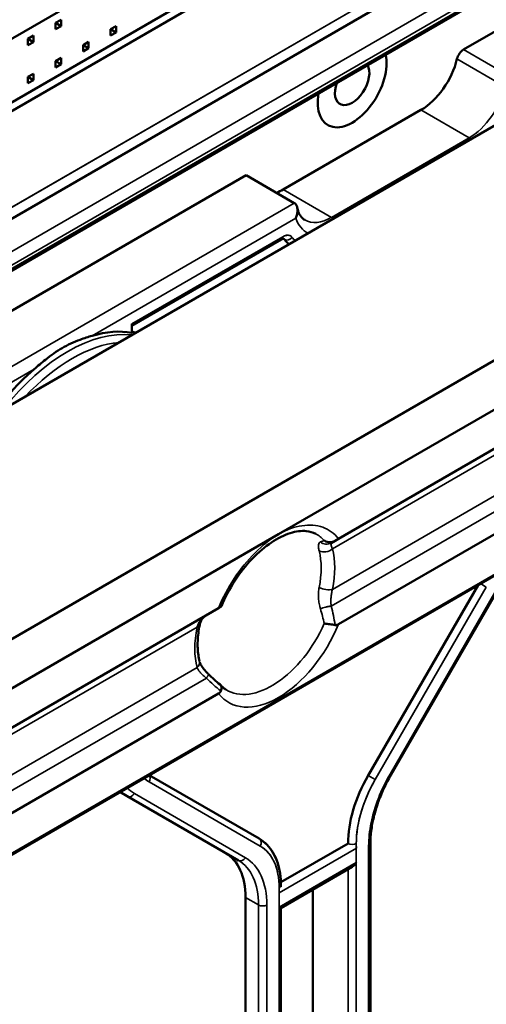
# Model space of a CAD drawing. Header units: millimetres. Extents: x 0 to 14369, y -869 to 2970.
# Tile 554 of 656: x 3801 to 3825, y 1322 to 1372. Entities that reach past the tile are written whole.
import ezdxf

# ---------------------------------------------------------------- set-up
doc = ezdxf.new("R2010")
doc.units = ezdxf.units.MM
doc.header["$LTSCALE"] = 10
doc.layers.add('Sichtbar (ISO)', color=7, linetype='Continuous', lineweight=50)
doc.layers.add('Sichtbar schmal (ISO)', color=7, linetype='Continuous', lineweight=35)

msp = doc.modelspace()

# ---------------------------------------------------------------- linework, layer by layer
at = {"layer": 'Sichtbar (ISO)'}
for p, q in [((3821.98, 1383.53), (3776.725, 1357.402)), ((3849.568, 1380.679), (3769.867, 1334.664)), ((3776.725, 1354.136), (3821.98, 1380.264)), ((3821.308, 1379.427), (3772.536, 1351.269)), ((3772.536, 1351.269), (3821.308, 1379.427)), ((3775.515, 1347.467), (3826.089, 1376.666)), ((3826.089, 1376.666), (3775.515, 1347.467)), ((3827.404, 1374.755), (3776.904, 1345.599)), ((3827.404, 1374.755), (3776.904, 1345.599)), ((3859.659, 1374.465), (3779.6, 1328.242)), ((3814.201, 1345.689), (3860.677, 1372.522)), ((3803.029, 1372.097), (3802.746, 1371.934)), ((3802.746, 1371.934), (3802.746, 1371.607)), ((3803.029, 1371.771), (3802.746, 1371.934)), ((3802.746, 1371.607), (3803.029, 1371.771)), ((3803.029, 1371.771), (3803.029, 1372.097)), ((3805.858, 1371.774), (3805.575, 1371.611)), ((3805.858, 1371.448), (3805.858, 1371.774)), ((3817.28, 1345.453), (3863.578, 1372.183)), ((3801.615, 1371.281), (3801.332, 1371.118)), ((3801.615, 1370.954), (3801.615, 1371.281)), ((3805.575, 1371.611), (3805.575, 1371.285)), ((3805.858, 1371.448), (3805.575, 1371.611)), ((3805.575, 1371.285), (3805.858, 1371.448)), ((3825.586, 1371.65), (3823.707, 1370.565)), ((3823.707, 1370.565), (3825.586, 1371.65)), ((3801.332, 1371.118), (3801.332, 1370.791)), ((3801.615, 1370.954), (3801.332, 1371.118)), ((3801.332, 1370.791), (3801.615, 1370.954)), ((3804.443, 1370.958), (3804.16, 1370.795)), ((3804.16, 1370.795), (3804.16, 1370.468)), ((3804.443, 1370.631), (3804.16, 1370.795)), ((3804.443, 1370.631), (3804.443, 1370.958)), ((3804.16, 1370.468), (3804.443, 1370.631)), ((3803.029, 1370.141), (3802.746, 1369.978)), ((3802.746, 1369.978), (3802.746, 1369.652)), ((3803.029, 1369.815), (3802.746, 1369.978)), ((3802.746, 1369.652), (3803.029, 1369.815)), ((3803.029, 1369.815), (3803.029, 1370.141)), ((3801.615, 1369.325), (3801.332, 1369.162)), ((3801.332, 1369.162), (3801.332, 1368.835)), ((3801.615, 1368.998), (3801.332, 1369.162)), ((3801.615, 1368.998), (3801.615, 1369.325)), ((3801.332, 1368.835), (3801.615, 1368.998)), ((3863.578, 1367.794), (3817.28, 1341.064)), ((3814.449, 1363.383), (3821.52, 1367.466)), ((3821.52, 1367.466), (3814.449, 1363.383)), ((3788.351, 1350.153), (3812.537, 1364.116)), ((3812.537, 1364.116), (3788.351, 1350.153)), ((3812.537, 1364.116), (3815.012, 1362.687)), ((3815.012, 1362.687), (3812.537, 1364.116)), ((3860.674, 1364.031), (3786.09, 1320.97)), ((3859.594, 1363.366), (3786.115, 1320.943)), ((3806.671, 1356.382), (3814.359, 1360.821)), ((3806.671, 1356.382), (3814.359, 1360.821)), ((3806.671, 1356.484), (3806.671, 1356.021)), ((3806.671, 1356.021), (3806.671, 1356.484)), ((3781.082, 1326.567), (3814.201, 1345.689)), ((3817.107, 1345.353), (3817.28, 1345.453)), ((3816.906, 1345.236), (3817.107, 1345.353)), ((3824.451, 1343.076), (3818.808, 1333.301)), ((3819.978, 1333.343), (3825.685, 1343.228)), ((3819.978, 1333.343), (3825.685, 1343.228)), ((3782.265, 1325.237), (3811.122, 1341.897)), ((3811.122, 1341.897), (3811.24, 1341.965)), ((3811.231, 1342.151), (3811.231, 1342.151)), ((3810.279, 1338.487), (3810.279, 1338.486)), ((3810.52, 1338.333), (3810.52, 1338.333)), ((3811.122, 1337.508), (3784.856, 1322.343)), ((3813.201, 1330.064), (3807.558, 1333.323)), ((3813.201, 1330.064), (3807.558, 1333.323)), ((3806.058, 1332.457), (3806.433, 1332.24)), ((3806.433, 1332.24), (3806.058, 1332.457)), ((3806.433, 1332.24), (3812.141, 1328.945)), ((3812.141, 1328.945), (3806.433, 1332.24)), ((3817.772, 1329.817), (3814.321, 1327.824)), ((3818.921, 1305.111), (3818.921, 1329.799)), ((3818.921, 1305.111), (3818.921, 1329.799)), ((3814.325, 1326.5), (3817.984, 1328.613)), ((3814.325, 1327.581), (3814.325, 1327.653)), ((3815.969, 1327.449), (3815.969, 1306.38)), ((3815.969, 1306.38), (3815.969, 1327.449)), ((3812.504, 1302.355), (3812.504, 1327.044)), ((3812.504, 1327.044), (3812.504, 1302.355)), ((3814.237, 1326.551), (3814.325, 1326.5)), ((3814.325, 1301.95), (3814.325, 1326.5)), ((3814.325, 1301.95), (3814.325, 1326.5))]:
    msp.add_line(p, q, dxfattribs=at)
for centre, major_axis, start_param, end_param in [((3817.984, 1368.854), (-1.25, -2.165), 5.26872, 8.868447), ((3817.984, 1368.854), (-1.25, -2.165), 5.26872, 8.868447), ((3817.984, 1368.854), (-1.25, -2.165), 5.26872, 8.868447), ((3823.707, 1370.157), (0.25, 0.433), 0.785398, 2.043428), ((3823.707, 1370.157), (-0.25, -0.433), 3.926991, 5.18502), ((3817.984, 1368.854), (-0.625, -1.083), 5.026382, 9.110785), ((3821.52, 1369.711), (1.375, 2.382), 3.926991, 5.18502), ((3821.52, 1369.711), (-1.375, -2.382), 0.785398, 2.043428), ((3814.449, 1365.628), (1.375, 2.382), 3.744156, 3.926991), ((3814.449, 1365.628), (-1.375, -2.382), 0.602563, 0.785398), ((3814.209, 1360.428), (0.25, 0.433), 6.052049, 6.26469), ((3817.065, 1364.118), (-2.125, -3.681), 6.052049, 6.186177), ((3803.135, 1347.87), (4.5, 7.794), 0.196367, 0.549149), ((3803.135, 1347.87), (4.5, 7.794), 0.196367, 0.549148), ((3802.923, 1347.992), (4.5, 7.794), 0.114612, 0.155715), ((3803.135, 1347.87), (4.5, 7.794), 1.021649, 1.249007), ((3803.135, 1347.87), (-4.5, -7.794), 4.163242, 4.3906), ((3821.308, 1331.858), (-2.5, -4.33), 4.712389, 5.497787), ((3808.969, 1325.002), (2.5, 4.33), 5.497787, 6.283185), ((3808.969, 1325.002), (2.5, 4.33), 5.497787, 6.283185), ((3817.984, 1328.959), (-0.212, -0.367), 0.785398, 1.570796)]:
    msp.add_ellipse(centre, major_axis=major_axis, ratio=0.57735, start_param=start_param, end_param=end_param, dxfattribs=at)
for points, knots in [([(3815.012, 1362.687), (3815.039, 1362.671), (3815.064, 1362.651), (3815.115, 1362.589), (3815.137, 1362.546), (3815.172, 1362.44), (3815.18, 1362.375), (3815.18, 1362.244), (3815.172, 1362.178), (3815.143, 1362.047), (3815.12, 1361.982), (3815.092, 1361.919), (3815.091, 1361.918), (3815.091, 1361.917)], [0.09341858, 0.09341858, 0.09341858, 0.09341858, 0.10621496, 0.10621496, 0.12403636, 0.12403636, 0.14611715, 0.14611715, 0.16768171, 0.16768171, 0.18977528, 0.18977528, 0.19019595, 0.19019595, 0.19019595, 0.19019595]), ([(3815.091, 1361.917), (3815.091, 1361.918), (3815.092, 1361.919), (3815.12, 1361.982), (3815.143, 1362.047), (3815.172, 1362.178), (3815.18, 1362.244), (3815.18, 1362.375), (3815.172, 1362.44), (3815.137, 1362.546), (3815.115, 1362.589), (3815.064, 1362.651), (3815.039, 1362.671), (3815.012, 1362.687)], [-0.19019585, -0.19019585, -0.19019585, -0.19019585, -0.18977528, -0.18977528, -0.16768171, -0.16768171, -0.14611715, -0.14611715, -0.12403636, -0.12403636, -0.10621496, -0.10621496, -0.09341858, -0.09341858, -0.09341858, -0.09341858]), ([(3815.167, 1362.445), (3815.181, 1362.377), (3815.199, 1362.314), (3815.239, 1362.2), (3815.262, 1362.148), (3815.312, 1362.056), (3815.338, 1362.015), (3815.394, 1361.944), (3815.423, 1361.913), (3815.484, 1361.86), (3815.515, 1361.837), (3815.549, 1361.818)], [3.3545763, 3.3545763, 3.3545763, 3.3545763, 3.4690592, 3.4690592, 3.5835421, 3.5835421, 3.698025, 3.698025, 3.8125079, 3.8125079, 3.9269908, 3.9269908, 3.9269908, 3.9269908]), ([(3815.167, 1362.445), (3815.181, 1362.377), (3815.199, 1362.314), (3815.239, 1362.2), (3815.262, 1362.148), (3815.312, 1362.056), (3815.338, 1362.015), (3815.394, 1361.944), (3815.423, 1361.913), (3815.484, 1361.86), (3815.515, 1361.837), (3815.549, 1361.818)], [3.3545763, 3.3545763, 3.3545763, 3.3545763, 3.4690592, 3.4690592, 3.5835421, 3.5835421, 3.698025, 3.698025, 3.8125079, 3.8125079, 3.9269908, 3.9269908, 3.9269908, 3.9269908]), ([(3814.466, 1360.858), (3814.466, 1360.858), (3814.465, 1360.858), (3814.459, 1360.858), (3814.453, 1360.858), (3814.434, 1360.854), (3814.422, 1360.851), (3814.394, 1360.839), (3814.377, 1360.832), (3814.359, 1360.821)], [0.9888978, 0.9888978, 0.9888978, 0.9888978, 1.0995574, 1.0995574, 1.2566371, 1.2566371, 1.4137167, 1.4137167, 1.5707963, 1.5707963, 1.5707963, 1.5707963]), ([(3814.466, 1360.858), (3814.466, 1360.858), (3814.465, 1360.858), (3814.459, 1360.858), (3814.453, 1360.858), (3814.434, 1360.854), (3814.422, 1360.851), (3814.394, 1360.839), (3814.377, 1360.832), (3814.359, 1360.821)], [0.9888978, 0.9888978, 0.9888978, 0.9888978, 1.0995574, 1.0995574, 1.2566371, 1.2566371, 1.4137167, 1.4137167, 1.5707963, 1.5707963, 1.5707963, 1.5707963]), ([(3804.625, 1355.874), (3804.432, 1355.816), (3804.22, 1355.749), (3803.688, 1355.553), (3803.368, 1355.407), (3802.808, 1355.084), (3802.515, 1354.876), (3802.032, 1354.487), (3801.839, 1354.319), (3801.646, 1354.154)], [-1.3008066, -1.3008066, -1.3008066, -1.3008066, -1.2205407, -1.2205407, -1.1016547, -1.1016547, -0.9827686, -0.9827686, -0.9025009, -0.9025009, -0.9025009, -0.9025009]), ([(3804.625, 1355.874), (3804.432, 1355.816), (3804.22, 1355.749), (3803.688, 1355.553), (3803.368, 1355.407), (3802.808, 1355.084), (3802.515, 1354.876), (3802.032, 1354.487), (3801.839, 1354.319), (3801.646, 1354.154)], [-1.3008075, -1.3008075, -1.3008075, -1.3008075, -1.2205407, -1.2205407, -1.1016547, -1.1016547, -0.9827686, -0.9827686, -0.9025009, -0.9025009, -0.9025009, -0.9025009]), ([(3811.266, 1341.994), (3811.454, 1342.441), (3811.689, 1342.883), (3812.227, 1343.709), (3812.531, 1344.093), (3813.171, 1344.761), (3813.507, 1345.046), (3814.17, 1345.49), (3814.497, 1345.649), (3815.105, 1345.841), (3815.384, 1345.872), (3815.807, 1345.831), (3815.968, 1345.783), (3816.111, 1345.708)], [3.713309, 3.713309, 3.713309, 3.713309, 4.020343, 4.020343, 4.327851, 4.327851, 4.633446, 4.633446, 4.935733, 4.935733, 5.240814, 5.240814, 5.473092, 5.473092, 5.473092, 5.473092]), ([(3817.107, 1345.353), (3817.067, 1345.329), (3817.024, 1345.312), (3816.931, 1345.288), (3816.882, 1345.282), (3816.788, 1345.283), (3816.742, 1345.29), (3816.655, 1345.313), (3816.614, 1345.33), (3816.568, 1345.355), (3816.56, 1345.36), (3816.552, 1345.365)], [0.000001, 0.000001, 0.000001, 0.000001, 0.01393941, 0.01393941, 0.02866991, 0.02866991, 0.04258257, 0.04258257, 0.05626579, 0.05626579, 0.05900962, 0.05900962, 0.05900962, 0.05900962]), ([(3810.497, 1341.536), (3810.486, 1341.53), (3810.477, 1341.525), (3810.454, 1341.509), (3810.44, 1341.5), (3810.389, 1341.46), (3810.351, 1341.424), (3810.248, 1341.305), (3810.194, 1341.206), (3810.155, 1341.068), (3810.15, 1341.047), (3810.146, 1341.026)], [0, 0, 0, 0, 0.00548813, 0.00548813, 0.01289336, 0.01289336, 0.03516371, 0.03516371, 0.08196535, 0.08196535, 0.09010541, 0.09010541, 0.09010541, 0.09010541]), ([(3810.146, 1339.169), (3810.12, 1339.269), (3810.099, 1339.374), (3810.068, 1339.596), (3810.057, 1339.712), (3810.046, 1339.954), (3810.046, 1340.08), (3810.057, 1340.339), (3810.068, 1340.473), (3810.102, 1340.746), (3810.124, 1340.885), (3810.152, 1341.027)], [2.8883142, 2.8883142, 2.8883142, 2.8883142, 2.9896256, 2.9896256, 3.090937, 3.090937, 3.1922484, 3.1922484, 3.2935597, 3.2935597, 3.3948711, 3.3948711, 3.3948711, 3.3948711]), ([(3816.552, 1341.099), (3816.56, 1341.098), (3816.568, 1341.098), (3816.614, 1341.093), (3816.655, 1341.088), (3816.742, 1341.078), (3816.787, 1341.073), (3816.882, 1341.061), (3816.931, 1341.054), (3817.023, 1341.041), (3817.067, 1341.035), (3817.107, 1341.028)], [-0.00273807, -0.00273807, -0.00273807, -0.00273807, 0, 0, 0.01360902, 0.01360902, 0.02744703, 0.02744703, 0.04219379, 0.04219379, 0.05614685, 0.05614685, 0.05614685, 0.05614685]), ([(3817.107, 1341.028), (3817.111, 1341.028), (3817.115, 1341.027), (3817.144, 1341.024), (3817.174, 1341.026), (3817.225, 1341.037), (3817.256, 1341.05), (3817.28, 1341.064)], [0.25693104, 0.25693104, 0.25693104, 0.25693104, 0.25826393, 0.25826393, 0.26705344, 0.26705344, 0.27728724, 0.27728724, 0.27728724, 0.27728724]), ([(3810.153, 1339.128), (3810.16, 1339.108), (3810.169, 1339.085), (3810.206, 1339.004), (3810.241, 1338.941), (3810.335, 1338.802), (3810.397, 1338.724), (3810.507, 1338.603), (3810.551, 1338.558), (3810.596, 1338.514)], [0.00978916, 0.00978916, 0.00978916, 0.00978916, 0.02209123, 0.02209123, 0.05105219, 0.05105219, 0.08405937, 0.08405937, 0.10338405, 0.10338405, 0.10338405, 0.10338405]), ([(3811.201, 1337.969), (3811.212, 1337.96), (3811.222, 1337.949), (3811.247, 1337.915), (3811.259, 1337.889), (3811.273, 1337.828), (3811.274, 1337.794), (3811.266, 1337.72), (3811.255, 1337.681), (3811.24, 1337.641)], [-0.05186224, -0.05186224, -0.05186224, -0.05186224, -0.04410966, -0.04410966, -0.02950708, -0.02950708, -0.01474427, -0.01474427, -0.000001, -0.000001, -0.000001, -0.000001]), ([(3811.495, 1337.713), (3811.475, 1337.726), (3811.456, 1337.739), (3811.418, 1337.766), (3811.399, 1337.781), (3811.362, 1337.811), (3811.343, 1337.827), (3811.308, 1337.859), (3811.29, 1337.876), (3811.255, 1337.912), (3811.238, 1337.93), (3811.222, 1337.949)], [2.3808897, 2.3808897, 2.3808897, 2.3808897, 2.4145821, 2.4145821, 2.4482744, 2.4482744, 2.4819668, 2.4819668, 2.5156591, 2.5156591, 2.5493515, 2.5493515, 2.5493515, 2.5493515]), ([(3811.24, 1337.641), (3811.238, 1337.637), (3811.237, 1337.633), (3811.225, 1337.607), (3811.208, 1337.582), (3811.173, 1337.543), (3811.147, 1337.522), (3811.122, 1337.508)], [0.25693104, 0.25693104, 0.25693104, 0.25693104, 0.25826393, 0.25826393, 0.26705344, 0.26705344, 0.27728724, 0.27728724, 0.27728724, 0.27728724]), ([(3819.978, 1333.343), (3819.844, 1333.11), (3819.72, 1332.872), (3819.497, 1332.389), (3819.398, 1332.144), (3819.226, 1331.656), (3819.154, 1331.412), (3819.038, 1330.931), (3818.994, 1330.695), (3818.935, 1330.235), (3818.921, 1330.012), (3818.921, 1329.799)], [2.3561945, 2.3561945, 2.3561945, 2.3561945, 2.5132741, 2.5132741, 2.6703538, 2.6703538, 2.8274334, 2.8274334, 2.984513, 2.984513, 3.1415927, 3.1415927, 3.1415927, 3.1415927]), ([(3819.978, 1333.343), (3819.844, 1333.11), (3819.72, 1332.872), (3819.497, 1332.389), (3819.398, 1332.144), (3819.226, 1331.656), (3819.154, 1331.412), (3819.038, 1330.931), (3818.994, 1330.695), (3818.935, 1330.235), (3818.921, 1330.012), (3818.921, 1329.799)], [2.3561945, 2.3561945, 2.3561945, 2.3561945, 2.5132741, 2.5132741, 2.6703538, 2.6703538, 2.8274334, 2.8274334, 2.984513, 2.984513, 3.1415927, 3.1415927, 3.1415927, 3.1415927]), ([(3813.201, 1330.064), (3813.348, 1329.98), (3813.483, 1329.875), (3813.724, 1329.631), (3813.83, 1329.492), (3814.011, 1329.186), (3814.086, 1329.019), (3814.206, 1328.662), (3814.251, 1328.472), (3814.31, 1328.075), (3814.325, 1327.867), (3814.325, 1327.653)], [5.4977871, 5.4977871, 5.4977871, 5.4977871, 5.6548668, 5.6548668, 5.8119464, 5.8119464, 5.969026, 5.969026, 6.1261057, 6.1261057, 6.2831853, 6.2831853, 6.2831853, 6.2831853]), ([(3813.201, 1330.064), (3813.351, 1329.978), (3813.489, 1329.87), (3813.734, 1329.619), (3813.842, 1329.475), (3814.024, 1329.159), (3814.1, 1328.987), (3814.218, 1328.619), (3814.261, 1328.423), (3814.313, 1328.036), (3814.325, 1327.847), (3814.325, 1327.653)], [5.4977871, 5.4977871, 5.4977871, 5.4977871, 5.6585239, 5.6585239, 5.8192606, 5.8192606, 5.9799973, 5.9799973, 6.1407341, 6.1407341, 6.2831853, 6.2831853, 6.2831853, 6.2831853])]:
    msp.add_open_spline(points, degree=3, knots=knots, dxfattribs=at)
for points in [[(3811.266, 1341.994), (3811.261, 1341.982), (3811.252, 1341.972), (3811.24, 1341.965)], [(3810.599, 1338.512), (3810.598, 1338.513), (3810.598, 1338.514), (3810.597, 1338.515)], [(3810.6, 1338.513), (3810.794, 1338.321), (3810.994, 1338.139), (3811.201, 1337.969)]]:
    msp.add_open_spline(points, degree=3, dxfattribs=at)
at = {"layer": 'Sichtbar schmal (ISO)'}
for p, q in [((3775.027, 1347.767), (3825.586, 1376.958)), ((3825.586, 1376.958), (3775.027, 1347.767)), ((3827.242, 1375.646), (3776.666, 1346.446)), ((3776.666, 1346.446), (3827.242, 1375.646)), ((3776.928, 1345.9), (3827.504, 1375.1)), ((3827.505, 1375.1), (3776.928, 1345.9)), ((3776.966, 1345.737), (3827.466, 1374.893)), ((3827.466, 1374.893), (3796.643, 1357.097)), ((3816.973, 1344.937), (3862.84, 1371.418)), ((3826.181, 1369.136), (3823.707, 1370.565)), ((3823.707, 1370.565), (3826.181, 1369.136)), ((3823.37, 1370.088), (3825.845, 1368.659)), ((3825.845, 1368.659), (3823.37, 1370.088)), ((3862.84, 1369.339), (3816.973, 1342.858)), ((3816.906, 1342.002), (3863.047, 1368.642)), ((3821.52, 1367.466), (3823.995, 1366.037)), ((3823.995, 1366.037), (3821.52, 1367.466)), ((3823.995, 1366.037), (3816.924, 1361.954)), ((3816.924, 1361.954), (3823.995, 1366.037)), ((3816.924, 1361.954), (3814.449, 1363.383)), ((3814.449, 1363.383), (3816.924, 1361.954)), ((3815.012, 1362.687), (3790.826, 1348.724)), ((3790.826, 1348.724), (3815.012, 1362.687)), ((3804.625, 1355.874), (3815.091, 1361.917)), ((3815.091, 1361.917), (3804.625, 1355.874)), ((3814.421, 1360.959), (3806.671, 1356.484)), ((3806.671, 1356.484), (3814.421, 1360.959)), ((3791.18, 1348.111), (3801.646, 1354.154)), ((3801.646, 1354.154), (3791.18, 1348.111)), ((3824.451, 1343.076), (3818.808, 1333.301)), ((3824.877, 1342.977), (3819.17, 1333.092)), ((3819.17, 1333.092), (3824.877, 1342.977)), ((3819.931, 1333.37), (3825.638, 1343.255)), ((3825.638, 1343.255), (3819.931, 1333.37)), ((3824.877, 1342.977), (3824.578, 1343.15)), ((3824.578, 1343.15), (3824.877, 1342.977)), ((3782.465, 1325.014), (3810.015, 1340.92)), ((3810.015, 1338.841), (3783.691, 1323.642)), ((3784.173, 1323.104), (3810.497, 1338.302)), ((3818.808, 1333.301), (3819.17, 1333.092)), ((3819.17, 1333.092), (3818.808, 1333.301)), ((3819.931, 1333.37), (3819.978, 1333.343)), ((3819.978, 1333.343), (3819.931, 1333.37)), ((3813.263, 1329.682), (3807.556, 1332.977)), ((3807.556, 1332.977), (3813.263, 1329.682)), ((3806.796, 1332.377), (3812.503, 1329.082)), ((3812.503, 1329.082), (3806.796, 1332.377)), ((3818.197, 1304.114), (3818.197, 1329.817)), ((3818.203, 1329.576), (3814.23, 1327.282)), ((3818.833, 1329.677), (3818.833, 1304.989)), ((3818.833, 1304.989), (3818.833, 1329.677)), ((3814.237, 1326.551), (3818.197, 1328.837)), ((3818.197, 1328.837), (3818.197, 1304.114)), ((3817.772, 1328.49), (3817.772, 1304.114)), ((3817.772, 1304.114), (3817.772, 1328.49)), ((3814.237, 1327.53), (3814.237, 1301.828)), ((3812.504, 1327.044), (3813.176, 1326.656)), ((3813.176, 1326.656), (3812.504, 1327.044)), ((3813.176, 1326.656), (3813.176, 1301.968)), ((3813.176, 1301.968), (3813.176, 1326.656)), ((3813.6, 1301.968), (3813.6, 1326.656)), ((3813.6, 1326.656), (3813.6, 1301.968)), ((3814.237, 1301.828), (3814.237, 1326.551))]:
    msp.add_line(p, q, dxfattribs=at)
for centre, major_axis, ratio, start_param, end_param in [((3823.995, 1368.282), (-1.375, -2.382), 0.57735, 0.785398, 2.043428), ((3823.995, 1368.282), (1.375, 2.382), 0.57735, 3.926991, 5.18502), ((3823.995, 1365.628), (0.25, -0.433), 0.57735, 2.088602, 2.356194), ((3823.995, 1365.628), (-0.25, 0.433), 0.57735, 5.230194, 5.497787), ((3817.277, 1363.995), (-1.625, -2.815), 0.57735, 5.810554, 6.328573), ((3817.277, 1363.995), (-1.625, -2.815), 0.57735, 5.810554, 6.328573), ((3816.924, 1364.2), (-1.375, -2.382), 0.57735, 0, 0.785398), ((3816.924, 1364.2), (-1.375, -2.382), 0.57735, 0, 0.785398), ((3816.924, 1361.546), (-0.25, 0.433), 0.57735, 5.230194, 5.497787), ((3816.924, 1361.546), (0.25, -0.433), 0.57735, 2.088602, 2.356194), ((3814.209, 1361.081), (0.15, -0.26), 0.57735, 0, 0.785398), ((3814.209, 1361.081), (0.15, -0.26), 0.57735, 0, 0.785398), ((3814.209, 1360.428), (0.25, 0.433), 0.57735, 6.052049, 6.26469), ((3814.69, 1361.049), (-0.237, -0.184), 0.794783, 0.313303, 1.884096), ((3814.69, 1361.049), (-0.237, -0.184), 0.794783, 0.313303, 1.884097), ((3817.065, 1364.118), (-2.125, -3.681), 0.57735, 6.052049, 6.186177), ((3817.277, 1363.995), (-1.975, -3.421), 0.57735, 6.052049, 6.150816), ((3803.383, 1347.727), (4.5, 7.794), 0.57735, 0.241225, 1.329572), ((3803.383, 1347.727), (4.5, 7.794), 0.57735, 0.241225, 1.329572), ((3803.595, 1347.604), (4.35, 7.534), 0.57735, 0.381511, 1.189286), ((3803.595, 1347.604), (4.35, 7.534), 0.57735, 0.381511, 1.189286), ((3813.86, 1341.678), (2.309, 3.999), 0.57735, 6.099094, 6.307881), ((3816.619, 1345.15), (-0.493, -0.127), 0.703601, 0.673956, 2.176519), ((3813.044, 1343.52), (3.674, 1.868), 0.047477, 0.277929, 0.425249), ((3813.494, 1341.889), (-2.541, -4.401), 0.57735, 2.102916, 2.609473), ((3813.153, 1342.086), (2.291, 3.968), 0.57735, 5.244509, 5.751066), ((3816.619, 1343.067), (0.499, -0.099), 0.414263, 4.076805, 5.579368), ((3813.366, 1342.48), (2.514, -5.445), 0.530337, 1.068752, 1.245338), ((3813.044, 1342.34), (-2.641, 5.04), 0.50693, 4.21261, 4.359937), ((3813.494, 1341.889), (2.541, 4.401), 0.57735, 2.102916, 2.609473), ((3809.65, 1341.126), (0.499, -0.099), 0.414258, 5.612128, 6.274429), ((3809.65, 1341.126), (0.499, -0.099), 0.414258, 0.500898, 0.503832), ((3814.201, 1341.481), (-2.558, -4.431), 0.57735, 6.050791, 8.086376), ((3813.86, 1341.678), (-2.309, -3.999), 0.57735, 6.25849, 8.038073), ((3812.818, 1342.233), (1.941, 4.113), 0.525361, 2.322522, 2.322525), ((3809.65, 1339.043), (0.492, 0.127), 0.703602, 5.350609, 6.279269), ((3814.711, 1343.759), (4.119, -7.135), 0.816497, 5.035841, 5.159552), ((3807.344, 1333.099), (0.15, 0.26), 0.816497, 4.712389, 6.007244), ((3807.344, 1333.099), (0.15, 0.26), 0.816497, 4.712389, 6.007244), ((3821.308, 1331.858), (-2.5, -4.33), 0.57735, 4.712389, 5.497787), ((3822.581, 1331.84), (2.65, 4.59), 0.57735, 1.570796, 2.356194), ((3810.206, 1337.567), (-2.65, -4.59), 0.57735, 6.176015, 6.283185), ((3810.206, 1337.567), (-2.65, -4.59), 0.57735, 6.176015, 6.283185), ((3821.52, 1331.735), (-2.35, -4.07), 0.57735, 4.712389, 5.56166), ((3821.52, 1331.735), (-2.35, -4.07), 0.57735, 4.712389, 5.497787), ((3808.933, 1336.57), (-2.5, -4.33), 0.57735, 6.142282, 6.283185), ((3808.933, 1336.57), (-2.5, -4.33), 0.57735, 6.142282, 6.283185), ((3809.146, 1336.447), (-2.35, -4.07), 0.57735, 6.110775, 6.283185), ((3806.583, 1332.499), (-0.15, -0.26), 0.816497, 0, 1.570796), ((3806.583, 1332.499), (-0.15, -0.26), 0.816497, 0, 1.570796), ((3813.051, 1329.804), (0.15, 0.26), 0.816497, 4.712389, 6.283185), ((3813.051, 1329.804), (0.15, 0.26), 0.816497, 4.712389, 6.283185), ((3817.984, 1329.939), (0.3, 0), 0.57735, 3.926991, 5.497787), ((3818.621, 1329.799), (0.3, 0), 0.57735, 5.497787, 6.283185), ((3818.621, 1329.799), (0.3, 0), 0.57735, 5.497787, 6.283185), ((3810.913, 1325.612), (2.35, 4.07), 0.57735, 5.497787, 6.283185), ((3810.913, 1325.612), (2.35, 4.07), 0.57735, 5.433914, 6.283185), ((3812.291, 1329.204), (-0.15, -0.26), 0.816497, 0, 1.570796), ((3812.291, 1329.204), (-0.15, -0.26), 0.816497, 0, 1.570796), ((3809.641, 1324.614), (2.5, 4.33), 0.57735, 5.497787, 6.283185), ((3809.641, 1324.614), (2.5, 4.33), 0.57735, 5.497787, 6.283185), ((3809.853, 1324.492), (2.65, 4.59), 0.57735, 5.497787, 6.283185), ((3809.853, 1324.492), (2.65, 4.59), 0.57735, 5.497787, 6.283185), ((3814.025, 1327.653), (0.3, 0), 0.57735, 5.497787, 6.283185), ((3813.388, 1326.778), (0.3, 0), 0.57735, 3.926991, 5.497787), ((3813.388, 1326.778), (-0.3, 0), 0.57735, 0.785398, 2.356194)]:
    msp.add_ellipse(centre, major_axis=major_axis, ratio=ratio, start_param=start_param, end_param=end_param, dxfattribs=at)
for points, knots in [([(3814.421, 1360.959), (3814.49, 1360.998), (3814.553, 1361.022), (3814.615, 1361.031), (3814.677, 1361.04), (3814.737, 1361.034), (3814.785, 1361.016), (3814.833, 1360.998), (3814.87, 1360.969), (3814.903, 1360.926)], [0, 0, 0, 0, 0.3333333, 0.3333333, 0.3333333, 0.6666667, 0.6666667, 0.6666667, 0.9974892, 0.9974892, 0.9974892, 0.9974892]), ([(3814.902, 1360.927), (3814.868, 1360.97), (3814.829, 1361), (3814.78, 1361.018), (3814.73, 1361.035), (3814.669, 1361.04), (3814.609, 1361.03), (3814.548, 1361.02), (3814.486, 1360.996), (3814.421, 1360.959)], [0.001649, 0.001649, 0.001649, 0.001649, 0.3333333, 0.3333333, 0.3333333, 0.6666667, 0.6666667, 0.6666667, 1, 1, 1, 1]), ([(3817.28, 1345.453), (3817.058, 1345.741), (3816.79, 1345.936), (3816.472, 1346.045), (3816.155, 1346.155), (3815.788, 1346.178), (3815.405, 1346.122), (3815.023, 1346.067), (3814.625, 1345.932), (3814.201, 1345.688)], [0, 0, 0, 0, 0.333333, 0.333333, 0.333333, 0.666667, 0.666667, 0.666667, 1, 1, 1, 1]), ([(3811.122, 1341.897), (3811.345, 1342.443), (3811.613, 1342.947), (3811.93, 1343.423), (3812.248, 1343.899), (3812.615, 1344.346), (3812.997, 1344.732), (3813.38, 1345.118), (3813.776, 1345.442), (3814.201, 1345.688)], [0, 0, 0, 0, 0.3333333, 0.3333333, 0.3333333, 0.6666667, 0.6666667, 0.6666667, 1, 1, 1, 1]), ([(3816.29, 1344.834), (3816.281, 1344.868), (3816.267, 1344.931), (3816.25, 1345.043), (3816.25, 1345.155), (3816.278, 1345.232), (3816.311, 1345.268), (3816.334, 1345.285), (3816.347, 1345.291), (3816.354, 1345.294)], [0, 0, 0, 0, 0.125, 0.25, 0.5, 0.75, 0.875, 0.9375, 1, 1, 1, 1]), ([(3816.354, 1345.294), (3816.429, 1345.23), (3816.622, 1345.15), (3816.823, 1345.189), (3816.906, 1345.236)], [0, 0, 0, 0, 0.500004, 1, 1, 1, 1]), ([(3816.906, 1345.236), (3816.904, 1345.235), (3816.9, 1345.232), (3816.895, 1345.224), (3816.89, 1345.202), (3816.895, 1345.151), (3816.918, 1345.075), (3816.946, 1345.001), (3816.964, 1344.959), (3816.973, 1344.937)], [0, 0, 0, 0, 0.0625, 0.125, 0.25, 0.5, 0.75, 0.875, 1, 1, 1, 1]), ([(3816.354, 1341.856), (3816.347, 1341.879), (3816.334, 1341.925), (3816.311, 1342.017), (3816.277, 1342.18), (3816.25, 1342.415), (3816.25, 1342.647), (3816.267, 1342.827), (3816.281, 1342.916), (3816.29, 1342.959)], [0.0000031, 0.0000031, 0.0000031, 0.0000031, 0.0625, 0.125, 0.25, 0.5, 0.75, 0.875, 1, 1, 1, 1]), ([(3816.973, 1342.858), (3816.964, 1342.825), (3816.946, 1342.757), (3816.918, 1342.617), (3816.895, 1342.435), (3816.89, 1342.252), (3816.895, 1342.126), (3816.9, 1342.055), (3816.904, 1342.02), (3816.906, 1342.002)], [0, 0, 0, 0, 0.125, 0.25, 0.5, 0.75, 0.875, 0.9375, 1, 1, 1, 1]), ([(3816.906, 1342.002), (3816.901, 1342.001), (3816.89, 1342), (3816.873, 1341.998), (3816.84, 1341.992), (3816.771, 1341.979), (3816.697, 1341.963), (3816.623, 1341.945), (3816.473, 1341.901), (3816.392, 1341.872), (3816.354, 1341.856)], [0, 0, 0, 0, 0.065685, 0.131465, 0.22479, 0.357263, 0.490694, 0.624641, 0.813538, 1, 1, 1, 1]), ([(3810.015, 1340.92), (3810.02, 1340.937), (3810.031, 1340.969), (3810.054, 1341.033), (3810.09, 1341.111), (3810.141, 1341.198), (3810.219, 1341.307), (3810.311, 1341.403), (3810.401, 1341.475), (3810.455, 1341.511), (3810.483, 1341.528), (3810.497, 1341.536)], [0, 0, 0, 0, 0.0625, 0.125, 0.25, 0.375, 0.5, 0.75, 0.875, 0.9375, 0.9999998, 0.9999998, 0.9999998, 0.9999998]), ([(3810.497, 1338.302), (3810.483, 1338.313), (3810.455, 1338.334), (3810.401, 1338.377), (3810.311, 1338.454), (3810.219, 1338.545), (3810.141, 1338.637), (3810.09, 1338.706), (3810.055, 1338.762), (3810.034, 1338.802), (3810.023, 1338.824), (3810.018, 1338.835), (3810.015, 1338.841)], [0.0000013, 0.0000013, 0.0000013, 0.0000013, 0.0625, 0.125, 0.25, 0.5, 0.625, 0.75, 0.875, 0.9375, 0.96875, 1, 1, 1, 1]), ([(3810.497, 1338.302), (3810.5, 1338.306), (3810.507, 1338.315), (3810.516, 1338.327), (3810.534, 1338.352), (3810.565, 1338.398), (3810.605, 1338.471), (3810.605, 1338.503), (3810.6, 1338.511), (3810.599, 1338.512)], [0, 0, 0, 0, 0.0623571, 0.1247879, 0.2133282, 0.3390571, 0.518283, 0.6975078, 0.7328429, 0.7328429, 0.7328429, 0.7328429]), ([(3819.931, 1333.37), (3819.695, 1332.96), (3819.498, 1332.55), (3819.335, 1332.13), (3819.173, 1331.711), (3819.046, 1331.282), (3818.961, 1330.87), (3818.876, 1330.458), (3818.833, 1330.063), (3818.833, 1329.677)], [0, 0, 0, 0, 0.333333, 0.333333, 0.333333, 0.666667, 0.666667, 0.666667, 1, 1, 1, 1])]:
    msp.add_open_spline(points, degree=3, knots=knots, dxfattribs=at)
for points in [[(3814.903, 1360.926), (3814.952, 1360.863), (3815.003, 1360.806), (3815.058, 1360.755)], [(3810.602, 1338.492), (3810.603, 1338.491), (3810.604, 1338.489), (3810.606, 1338.488)], [(3806.796, 1332.377), (3806.659, 1332.457), (3806.536, 1332.555), (3806.427, 1332.67)]]:
    msp.add_open_spline(points, degree=3, dxfattribs=at)

doc.saveas('drawing.dxf')
